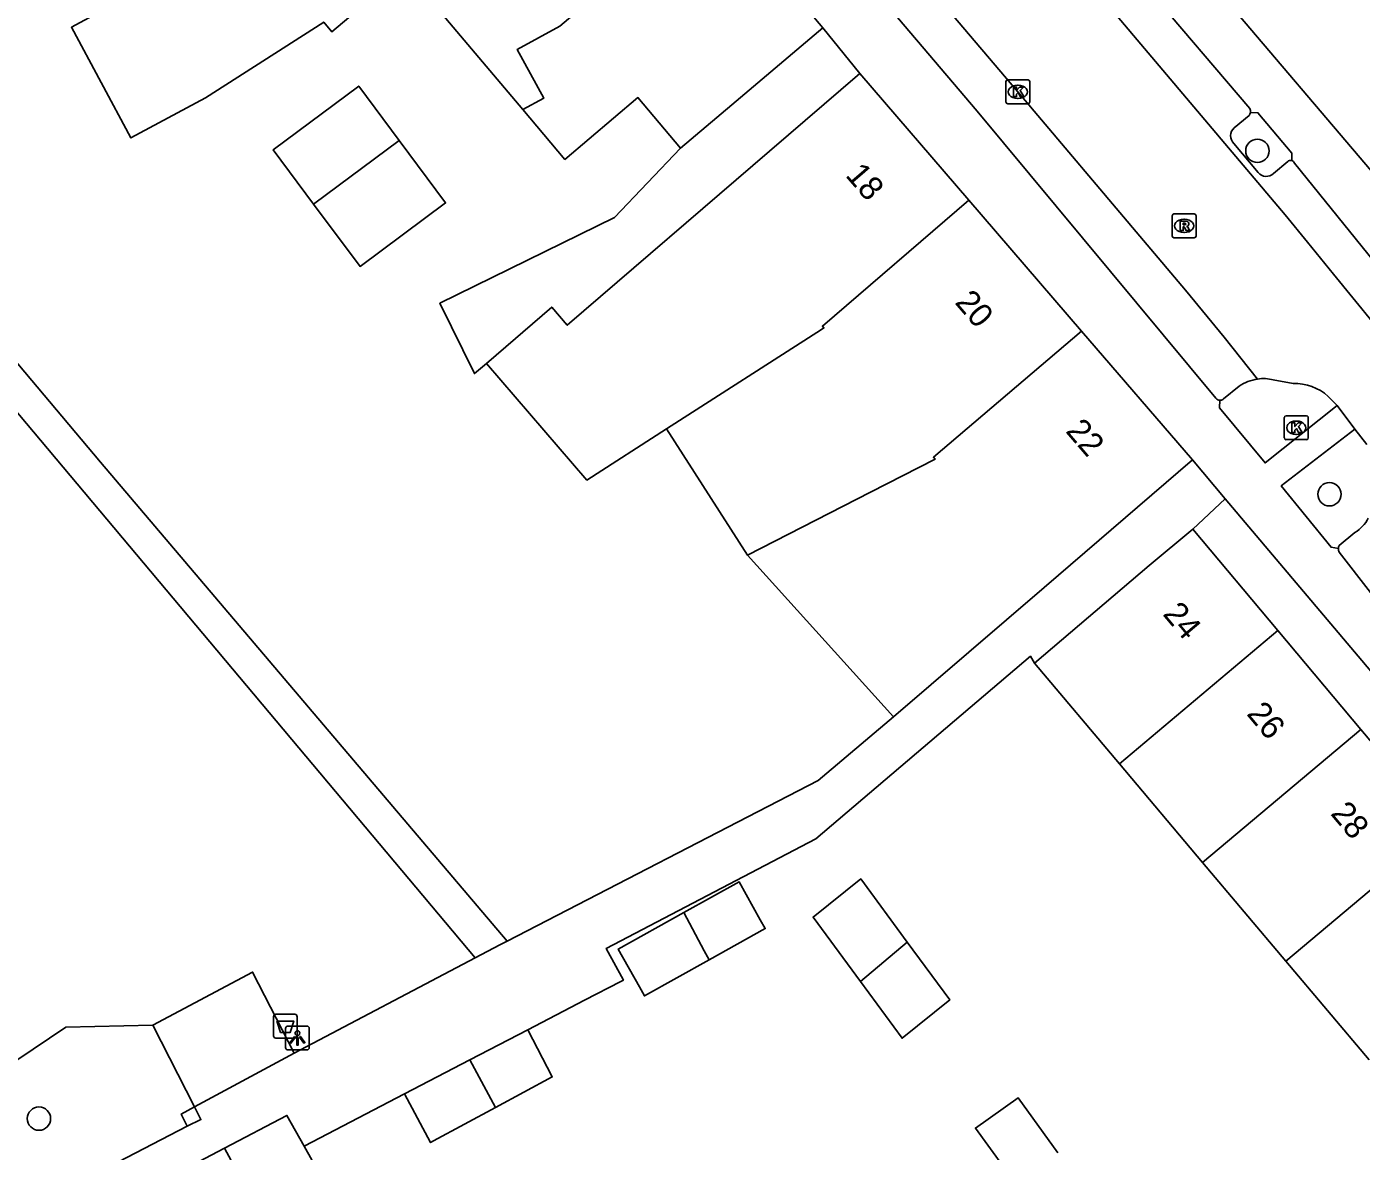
# Model space of a CAD drawing. Extents: x 160379 to 161131, y 383940 to 384849.
# Drawn here: x 160663.4 to 160719.3, y 384399.6 to 384446.7 of the extents above; entities that cross this region are included whole.
import ezdxf

# ---------------------------------------------------------------- set-up
doc = ezdxf.new("R2010")
doc.units = 0
for name, color, linetype in [('IMGEO_Afvalbak', 7, 'Continuous'), ('IMGEO_Boom', 7, 'Continuous'), ('IMGEO_Groenvoorziening', 7, 'Continuous'), ('IMGEO_Hek', 7, 'Continuous'), ('IMGEO_Kolk', 7, 'Continuous'), ('IMGEO_Lichtpunt', 7, 'Continuous'), ('IMGEO_Pand', 7, 'Continuous'), ('IMGEO_Pand_nummerreeks', 7, 'Continuous'), ('IMGEO_Parkeervlak_open', 7, 'Continuous'), ('IMGEO_Rijbaan_lokaal_open', 7, 'Continuous'), ('IMGEO_Rioolput', 7, 'Continuous'), ('IMGEO_Voetpad_gesloten', 7, 'Continuous'), ('IMGEO_Voetpad_open', 7, 'Continuous')]:
    doc.layers.add(name, color=color, linetype=linetype)

msp = doc.modelspace()

# ---------------------------------------------------------------- linework, layer by layer
at = {"layer": 'IMGEO_Afvalbak'}
for p, q in [((160673.743, 384404.413), (160673.743, 384405.213)), ((160673.743, 384405.213), (160673.743, 384404.413)), ((160673.843, 384405.313), (160674.633, 384405.313)), ((160674.633, 384405.313), (160673.843, 384405.313)), ((160674.733, 384405.213), (160674.733, 384404.413)), ((160674.733, 384404.413), (160674.733, 384405.213)), ((160674.633, 384404.313), (160673.843, 384404.313)), ((160673.843, 384404.313), (160674.633, 384404.313))]:
    msp.add_line(p, q, dxfattribs=at)
msp.add_lwpolyline([(160673.886, 384405.027), (160674.59, 384405.027), (160674.441, 384404.557), (160674.035, 384404.557), (160673.886, 384405.027)], dxfattribs=at)
for centre, start, end in [((160673.843, 384405.213), 90, 180), ((160673.843, 384405.213), 90, 180), ((160674.633, 384405.213), 0, 90), ((160674.633, 384405.213), 360, 90), ((160673.843, 384404.413), 180, 270), ((160673.843, 384404.413), 180, 270), ((160674.633, 384404.413), 270, 0), ((160674.633, 384404.413), 270, 0)]:
    msp.add_arc(centre, 0.1, start, end, dxfattribs=at)
at = {"layer": 'IMGEO_Boom'}
for centre in [(160714.979, 384441.506), (160717.999, 384427.109), (160663.912, 384400.941)]:
    msp.add_circle(centre, 0.489, dxfattribs=at)
at = {"layer": 'IMGEO_Groenvoorziening'}
for points in [[(160654.309, 384442.937), (160666.493, 384428.458), (160683.532, 384408.379)], [(160682.198, 384407.679), (160653.784, 384441.486)], [(160648.162, 384393.415), (160665.042, 384404.776), (160668.684, 384404.853)]]:
    msp.add_lwpolyline(points, dxfattribs=at)
at = {"layer": 'IMGEO_Hek'}
for points in [[(160682.198, 384407.679), (160683.228, 384408.222)], [(160674.606, 384403.679), (160682.198, 384407.679)], [(160670.428, 384401.434), (160674.606, 384403.679)], [(160670.118, 384400.624), (160669.874, 384401.134), (160670.428, 384401.434)], [(160656.362, 384393.491), (160670.118, 384400.624)]]:
    msp.add_lwpolyline(points, dxfattribs=at)
at = {"layer": 'IMGEO_Kolk'}
for p, q in [((160704.439, 384443.554), (160704.439, 384444.406)), ((160704.514, 384444.48), (160705.366, 384444.48)), ((160704.927, 384444.26), (160704.952, 384444.26)), ((160705.44, 384444.406), (160705.44, 384443.554)), ((160704.95, 384443.7), (160704.925, 384443.7)), ((160705.366, 384443.48), (160704.514, 384443.48)), ((160716.108, 384429.473), (160716.108, 384430.325)), ((160716.183, 384430.399), (160717.035, 384430.399)), ((160716.596, 384430.179), (160716.621, 384430.179)), ((160717.109, 384430.325), (160717.109, 384429.473)), ((160716.619, 384429.619), (160716.594, 384429.619)), ((160717.035, 384429.399), (160716.183, 384429.399))]:
    msp.add_line(p, q, dxfattribs=at)
for points in [[(160704.439, 384443.554), (160704.439, 384444.406)], [(160704.514, 384444.48), (160705.366, 384444.48)], [(160704.76, 384444.18), (160704.883, 384444.18), (160704.883, 384444.029), (160705.013, 384444.18), (160705.177, 384444.18), (160705.031, 384444.029), (160705.184, 384443.78), (160705.032, 384443.78), (160704.947, 384443.944), (160704.883, 384443.877), (160704.883, 384443.78), (160704.76, 384443.78), (160704.76, 384444.18)], [(160705.44, 384444.406), (160705.44, 384443.554)], [(160705.366, 384443.48), (160704.514, 384443.48)], [(160716.108, 384429.473), (160716.108, 384430.325)], [(160716.183, 384430.399), (160717.035, 384430.399)], [(160716.429, 384430.099), (160716.552, 384430.099), (160716.552, 384429.948), (160716.682, 384430.099), (160716.846, 384430.099), (160716.7, 384429.948), (160716.853, 384429.699), (160716.701, 384429.699), (160716.616, 384429.863), (160716.552, 384429.796), (160716.552, 384429.699), (160716.429, 384429.699), (160716.429, 384430.099)], [(160717.109, 384430.325), (160717.109, 384429.473)], [(160717.035, 384429.399), (160716.183, 384429.399)]]:
    msp.add_lwpolyline(points, dxfattribs=at)
for centre, start, end in [((160704.516, 384444.404), 91.552, 178.448), ((160704.516, 384444.404), 91.552, 178.448), ((160705.364, 384444.404), 1.552, 88.448), ((160705.364, 384444.404), 1.552, 88.448), ((160704.516, 384443.556), 181.552, 268.448), ((160704.516, 384443.556), 181.552, 268.448), ((160705.364, 384443.556), 271.552, 358.448), ((160705.364, 384443.556), 271.552, 358.448), ((160716.185, 384430.323), 91.552, 178.448), ((160716.185, 384430.323), 91.552, 178.448), ((160717.033, 384430.323), 1.552, 88.448), ((160717.033, 384430.323), 1.552, 88.448), ((160716.185, 384429.475), 181.552, 268.448), ((160716.185, 384429.475), 181.552, 268.448), ((160717.033, 384429.475), 271.552, 358.448), ((160717.033, 384429.475), 271.552, 358.448)]:
    msp.add_arc(centre, 0.0765, start, end, dxfattribs=at)
for centre, major_axis, ratio, start_param, end_param in [((160704.926, 384443.98), (-0.387, 0.002), 0.722429, 4.712389, 7.853982), ((160704.951, 384443.98), (-0.39, 0.002), 0.717154, 1.570796, 4.712389), ((160716.595, 384429.899), (-0.387, 0.002), 0.722429, 4.712389, 7.853982), ((160716.62, 384429.899), (-0.39, 0.002), 0.717154, 1.570796, 4.712389)]:
    msp.add_ellipse(centre, major_axis=major_axis, ratio=ratio, start_param=start_param, end_param=end_param, dxfattribs=at)
at = {"layer": 'IMGEO_Lichtpunt'}
for p, q in [((160674.246, 384404.724), (160674.246, 384403.917)), ((160674.246, 384404.724), (160674.246, 384403.917)), ((160675.148, 384404.819), (160674.34, 384404.819)), ((160675.148, 384404.819), (160674.34, 384404.819)), ((160675.242, 384403.917), (160675.242, 384404.724)), ((160675.242, 384403.917), (160675.242, 384404.724)), ((160674.34, 384403.823), (160675.148, 384403.823)), ((160674.34, 384403.823), (160675.148, 384403.823))]:
    msp.add_line(p, q, dxfattribs=at)
for points in [[(160674.62, 384404.388), (160674.659, 384404.36), (160674.471, 384404.098), (160674.433, 384404.125), (160674.62, 384404.388)], [(160674.722, 384404.34), (160674.769, 384404.34), (160674.769, 384404.018), (160674.722, 384404.018), (160674.722, 384404.34)], [(160674.832, 384404.36), (160674.87, 384404.387), (160675.057, 384404.125), (160675.018, 384404.097), (160674.832, 384404.36)]]:
    msp.add_lwpolyline(points, dxfattribs=at)
msp.add_circle((160674.745, 384404.522), 0.0994, dxfattribs=at)
for centre, start, end in [((160674.34, 384404.724), 90, 180), ((160674.34, 384404.724), 90, 180), ((160675.148, 384404.724), 0, 90), ((160675.148, 384404.724), 0, 90), ((160674.34, 384403.917), 180, 270), ((160674.34, 384403.917), 180, 270), ((160675.148, 384403.917), 270, 0), ((160675.148, 384403.917), 270, 360)]:
    msp.add_arc(centre, 0.0946, start, end, dxfattribs=at)
at = {"layer": 'IMGEO_Pand'}
for points in [[(160684.192, 384443.232), (160685.076, 384443.717), (160683.957, 384445.756), (160685.743, 384446.736), (160692.144, 384452.147)], [(160692.144, 384452.147), (160696.768, 384446.666)], [(160682.327, 384451.69), (160676.186, 384446.499), (160675.848, 384446.899), (160670.893, 384443.731), (160667.763, 384442.049), (160665.272, 384446.686), (160666.579, 384447.388)], [(160684.192, 384443.232), (160680.348, 384447.778), (160683.431, 384450.385), (160682.481, 384451.508), (160682.327, 384451.69)], [(160696.768, 384446.666), (160692.95, 384443.438), (160690.803, 384441.623)], [(160682.665, 384432.597), (160685.404, 384434.954), (160686.056, 384434.196), (160694.531, 384441.488), (160698.321, 384444.749)], [(160698.321, 384444.749), (160702.888, 384439.441)], [(160675.421, 384439.272), (160673.728, 384441.549), (160677.317, 384444.217), (160679.009, 384441.939)], [(160690.803, 384441.623), (160689.462, 384443.209), (160689.017, 384443.736), (160685.955, 384441.147), (160684.192, 384443.232)], [(160679.009, 384441.939), (160680.953, 384439.325), (160677.369, 384436.661), (160675.421, 384439.272)], [(160679.009, 384441.939), (160675.421, 384439.272)], [(160702.888, 384439.441), (160696.747, 384434.157), (160696.809, 384434.085), (160696.704, 384434.018), (160690.213, 384429.848)], [(160702.888, 384439.441), (160707.613, 384433.951)], [(160693.604, 384424.555), (160698.77, 384427.202), (160701.471, 384428.577), (160701.4, 384428.661), (160707.613, 384433.951)], [(160707.613, 384433.951), (160712.259, 384428.552)], [(160690.213, 384429.848), (160686.875, 384427.704), (160682.665, 384432.597)], [(160693.604, 384424.555), (160690.213, 384429.848)], [(160699.728, 384417.781), (160706.044, 384423.204), (160712.259, 384428.552)], [(160712.267, 384425.641), (160710.436, 384424.129), (160705.63, 384420.036)], [(160715.836, 384421.395), (160712.267, 384425.641)], [(160699.728, 384417.781), (160693.604, 384424.555)], [(160715.836, 384421.395), (160709.194, 384415.811)], [(160719.319, 384417.252), (160715.836, 384421.395)], [(160709.194, 384415.811), (160705.63, 384420.036)], [(160712.683, 384411.674), (160719.319, 384417.252)], [(160722.801, 384413.11), (160719.319, 384417.252)], [(160712.683, 384411.674), (160709.194, 384415.811)], [(160716.173, 384407.537), (160722.801, 384413.11)], [(160716.173, 384407.537), (160712.683, 384411.674)], [(160690.934, 384409.577), (160693.258, 384410.87), (160694.144, 384409.279), (160694.352, 384408.905), (160691.999, 384407.595)], [(160698.342, 384406.688), (160696.36, 384409.388), (160698.354, 384410.991), (160700.303, 384408.336)], [(160691.999, 384407.595), (160689.286, 384406.084), (160689.077, 384406.459), (160688.192, 384408.05), (160690.934, 384409.577)], [(160691.999, 384407.595), (160691.797, 384407.972), (160690.934, 384409.577)], [(160700.303, 384408.336), (160702.082, 384405.914), (160700.088, 384404.31), (160698.342, 384406.688)], [(160700.303, 384408.336), (160698.342, 384406.688)], [(160719.662, 384403.4), (160716.173, 384407.537)], [(160684.399, 384404.663), (160681.977, 384403.403)], [(160684.399, 384404.663), (160685.425, 384402.691), (160683.047, 384401.413)], [(160681.977, 384403.403), (160679.229, 384401.974)], [(160683.047, 384401.413), (160681.977, 384403.403)], [(160683.047, 384401.413), (160680.448, 384400.006), (160680.323, 384399.939), (160679.229, 384401.974)], [(160704.939, 384398.092), (160703.162, 384400.543), (160704.948, 384401.813), (160706.621, 384399.506)], [(160675.023, 384399.786), (160674.302, 384401.076), (160671.69, 384399.702)], [(160671.69, 384399.702), (160668.744, 384398.152)], [(160672.723, 384397.782), (160671.69, 384399.702)], [(160675.023, 384399.786), (160675.36, 384399.183), (160672.723, 384397.782)]]:
    msp.add_lwpolyline(points, dxfattribs=at)
at = {"layer": 'IMGEO_Parkeervlak_open'}
for points in [[(160714.637, 384442.987), (160714.01, 384442.473)], [(160713.989, 384441.81), (160715.012, 384440.593)], [(160715.653, 384440.553), (160716.25, 384441.057)], [(160714.218, 384431.637), (160713.563, 384431.108), (160713.532, 384431.085)], [(160719.07, 384425.507), (160718.412, 384424.961)]]:
    msp.add_lwpolyline(points, dxfattribs=at)
for centre, radius, start, end in [((160714.374, 384443.159), 0.314, 326.8003, 351.7913), ((160714.311, 384442.132), 0.455, 131.3952, 224.9764), ((160716.368, 384440.926), 0.177, 73.3344, 132.0102), ((160715.351, 384440.875), 0.441, 219.7244, 313.134), ((160715.235, 384430.19), 1.768, 98.0474, 125.0922), ((160713.417, 384431.257), 0.207, 268.407, 303.8587), ((160718.259, 384426.807), 1.532, 301.9612, 332.9835), ((160718.639, 384424.82), 0.268, 148.1443, 177.1476)]:
    msp.add_arc(centre, radius, start, end, dxfattribs=at)
at = {"layer": 'IMGEO_Rijbaan_lokaal_open'}
for points in [[(160742.128, 384406.092), (160740.318, 384408.646), (160740.128, 384408.809), (160739.925, 384408.983), (160739.8, 384409.141), (160739.117, 384409.965), (160738.402, 384410.874), (160734.189, 384416.225), (160720.725, 384433.204), (160718.172, 384436.339), (160717.076, 384437.678), (160716.149, 384438.816), (160708.798, 384447.518), (160705.952, 384450.937), (160705.326, 384451.688), (160704.616, 384452.47), (160704.449, 384452.666), (160703.99, 384453.207), (160690.517, 384469.066), (160684.523, 384476.07), (160676.55, 384485.42)], [(160714.987, 384431.941), (160713.591, 384433.699), (160711.964, 384435.669), (160710.211, 384437.752), (160704.936, 384443.981), (160701.916, 384447.526), (160701.268, 384448.286), (160700.641, 384449.09), (160700.52, 384449.235), (160700.012, 384449.846), (160697.679, 384452.648), (160686.615, 384465.555), (160680.149, 384473.148), (160672.519, 384482.059)], [(160716.473, 384431.748), (160715.647, 384431.908)], [(160718.321, 384430.831), (160717.951, 384431.212)], [(160719.061, 384429.839), (160718.321, 384430.831)], [(160719.561, 384429.194), (160719.061, 384429.839)]]:
    msp.add_lwpolyline(points, dxfattribs=at)
for centre, radius, start, end in [((160715.231, 384430.213), 1.745, 76.225, 98.0502), ((160716.556, 384429.672), 2.078, 47.8372, 92.2962)]:
    msp.add_arc(centre, radius, start, end, dxfattribs=at)
at = {"layer": 'IMGEO_Rioolput'}
for p, q in [((160711.408, 384437.934), (160711.408, 384438.786)), ((160711.483, 384438.86), (160712.335, 384438.86)), ((160711.896, 384438.64), (160711.921, 384438.64)), ((160712.409, 384438.786), (160712.409, 384437.934)), ((160711.919, 384438.08), (160711.894, 384438.08)), ((160712.335, 384437.86), (160711.483, 384437.86))]:
    msp.add_line(p, q, dxfattribs=at)
for points in [[(160711.408, 384437.934), (160711.408, 384438.786)], [(160711.483, 384438.86), (160712.335, 384438.86)], [(160711.997, 384438.558), (160711.745, 384438.56), (160711.745, 384438.16)], [(160711.923, 384438.479), (160711.869, 384438.479), (160711.869, 384438.398)], [(160712.409, 384438.786), (160712.409, 384437.934)], [(160711.745, 384438.16), (160711.869, 384438.16), (160711.869, 384438.322), (160711.88, 384438.322)], [(160711.869, 384438.398), (160711.921, 384438.398)], [(160711.927, 384438.293), (160711.998, 384438.16), (160712.138, 384438.16), (160712.073, 384438.286)], [(160712.335, 384437.86), (160711.483, 384437.86)]]:
    msp.add_lwpolyline(points, dxfattribs=at)
for centre, radius, start, end in [((160711.485, 384438.784), 0.0765, 91.552, 178.448), ((160711.485, 384438.784), 0.0765, 91.552, 178.448), ((160711.929, 384438.383), 0.0964, 77.0061, 93.1865), ((160711.943, 384438.44), 0.0378, 276.6634, 79.6772), ((160711.996, 384438.448), 0.109, 350.3612, 89.416), ((160712.333, 384438.784), 0.0765, 1.552, 88.448), ((160712.333, 384438.784), 0.0765, 1.552, 88.448), ((160711.485, 384437.936), 0.0765, 181.552, 268.448), ((160711.485, 384437.936), 0.0765, 181.552, 268.448), ((160711.879, 384438.269), 0.0533, 26.0293, 88.6989), ((160711.905, 384438.587), 0.19, 274.7715, 282.9687), ((160711.994, 384438.448), 0.112, 277.5842, 350.9817), ((160711.978, 384438.233), 0.108, 29.5134, 73.7905), ((160712.333, 384437.936), 0.0765, 271.552, 358.448), ((160712.333, 384437.936), 0.0765, 271.552, 358.448)]:
    msp.add_arc(centre, radius, start, end, dxfattribs=at)
for centre, major_axis, ratio, start_param, end_param in [((160711.895, 384438.36), (-0.387, 0.002), 0.722429, 4.712389, 7.853982), ((160711.92, 384438.36), (-0.39, 0.002), 0.717154, 1.570796, 4.712389)]:
    msp.add_ellipse(centre, major_axis=major_axis, ratio=ratio, start_param=start_param, end_param=end_param, dxfattribs=at)
at = {"layer": 'IMGEO_Voetpad_gesloten'}
for points in [[(160670.428, 384401.434), (160669.874, 384401.134), (160670.118, 384400.624)], [(160670.118, 384400.624), (160670.702, 384400.898), (160670.428, 384401.434)]]:
    msp.add_lwpolyline(points, dxfattribs=at)
at = {"layer": 'IMGEO_Voetpad_open'}
for points in [[(160679.533, 384487.97), (160689.656, 384476.059), (160720.563, 384439.711)], [(160713.244, 384431.14), (160703.233, 384443.172), (160682.09, 384468.044)], [(160703.86, 384455.957), (160710.347, 384448.346), (160714.667, 384443.283)], [(160696.768, 384446.666), (160698.321, 384444.749)], [(160714.685, 384443.114), (160715.002, 384443.104), (160716.417, 384441.412), (160716.419, 384441.095)], [(160682.665, 384432.597), (160682.164, 384432.166), (160680.714, 384435.118), (160688.034, 384438.712), (160690.803, 384441.623)], [(160716.53, 384440.993), (160726.812, 384428.276), (160726.999, 384428.03)], [(160713.411, 384431.05), (160713.397, 384430.732), (160715.3, 384428.422), (160718.321, 384430.831)], [(160719.061, 384429.839), (160715.98, 384427.462), (160718.069, 384424.887), (160718.372, 384424.833)], [(160712.259, 384428.552), (160713.635, 384426.923)], [(160713.635, 384426.923), (160712.267, 384425.641)], [(160713.635, 384426.923), (160729.586, 384408.049)], [(160718.405, 384424.688), (160719.726, 384422.987), (160729.608, 384410.58), (160732.427, 384407.034)], [(160705.63, 384420.036), (160705.468, 384420.319), (160696.467, 384412.668), (160687.678, 384408.068), (160688.404, 384406.748), (160688.294, 384406.689), (160686.78, 384405.902), (160684.399, 384404.663)], [(160683.532, 384408.379), (160696.571, 384415.114), (160699.728, 384417.781)], [(160682.198, 384407.679), (160683.228, 384408.222), (160683.532, 384408.379)], [(160674.606, 384403.679), (160682.198, 384407.679)], [(160668.684, 384404.853), (160672.868, 384407.082), (160674.606, 384403.679)], [(160668.684, 384404.853), (160670.428, 384401.434)], [(160670.428, 384401.434), (160674.606, 384403.679)], [(160679.229, 384401.974), (160675.023, 384399.786)], [(160656.362, 384393.491), (160670.118, 384400.624)]]:
    msp.add_lwpolyline(points, dxfattribs=at)
for centre, radius, start, end in [((160714.358, 384443.165), 0.331, 351.1994, 20.9597), ((160716.37, 384440.93), 0.172, 21.4884, 73.3506), ((160713.414, 384431.256), 0.206, 214.2521, 269.1055), ((160718.633, 384424.816), 0.262, 176.3029, 209.3398)]:
    msp.add_arc(centre, radius, start, end, dxfattribs=at)

# ---------------------------------------------------------------- texts
at = {"layer": 'IMGEO_Pand_nummerreeks'}
for s, rotation, p in [('18', 310.7142, (160697.68, 384440.465)), ('20', 310.7142, (160702.266, 384435.135)), ('22', 310.713, (160706.909, 384429.741)), ('24', 310.0512, (160710.982, 384422.073)), ('26', 310.0512, (160714.496, 384417.893)), ('28', 310.0512, (160718.012, 384413.711))]:
    msp.add_text(s, height=1, rotation=rotation, dxfattribs=at).set_placement(p)

doc.saveas('drawing.dxf')
